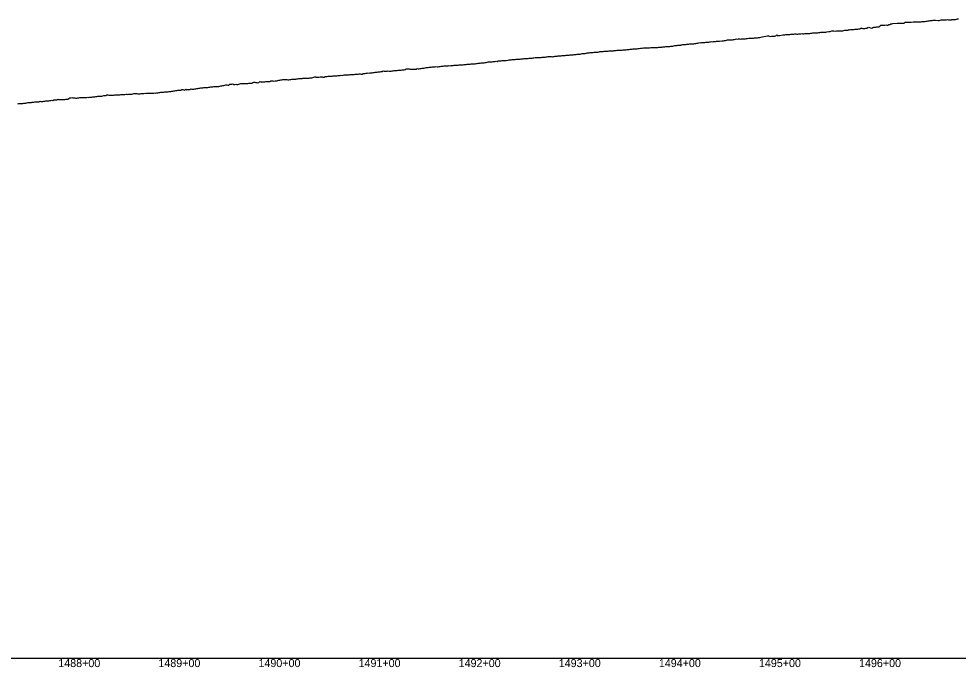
# Model space of a CAD drawing. Extents: x -3793 to 50787, y -1075 to 6138.
# Drawn here: x 36119 to 37058, y 991 to 1639 of the extents above; entities that cross this region are included whole.
import ezdxf

# ---------------------------------------------------------------- set-up
doc = ezdxf.new("R2010")
doc.units = 0
for name, color, linetype in [('RD_DDB_Profile_EX', 7, 'Continuous'), ('RD_DDB_StaTX', 7, 'Continuous'), ('RD_GPK_Profile_Cell', 7, 'Continuous')]:
    doc.layers.add(name, color=color, linetype=linetype)

msp = doc.modelspace()

# ---------------------------------------------------------------- linework, layer by layer
at = {"layer": 'RD_DDB_Profile_EX'}
for points in [[(36984.119654, 1632.408015), (36985.125611, 1632.645165), (36986.123013, 1632.369605), (36987.119642, 1632.13929), (36988.125606, 1632.978815), (36989.122257, 1633.04885), (36990.119629, 1633.471465), (36991.116288, 1633.665665), (36992.268491, 1633.817895), (36996.651162, 1634.170185), (36997.049648, 1634.19092), (36997.794009, 1634.214615), (37002.65123, 1634.343405), (37003.647452, 1634.34571), (37004.654532, 1635.185645), (37005.872991, 1635.3129), (37010.573758, 1635.41384), (37012.647982, 1635.478235), (37013.879352, 1635.50323), (37019.653671, 1635.69074), (37020.649904, 1635.69375), (37021.64704, 1635.98029), (37022.653306, 1635.89501), (37023.650441, 1635.877635), (37024.097867, 1635.92381), (37024.646684, 1635.996235), (37025.653798, 1636.387385), (37026.650119, 1636.3902), (37027.647199, 1636.531145), (37028.652691, 1636.684365), (37029.650633, 1636.794705), (37030.646956, 1637.031585), (37031.653204, 1637.076945), (37032.650321, 1637.179605), (37033.647471, 1637.23212), (37034.815592, 1637.289495), (37037.621976, 1637.046425), (37038.649722, 1636.988565), (37039.646887, 1637.129615), (37040.644052, 1637.549115), (37041.649522, 1637.511045), (37042.647451, 1637.50598), (37043.643797, 1637.51752), (37044.650083, 1637.48364), (37045.647197, 1637.59177), (37046.644362, 1637.77324), (37047.649812, 1637.73562), (37048.646981, 1637.688515), (37049.644111, 1637.646715), (37050.650373, 1637.750185), (37051.146085, 1637.901395), (37051.646721, 1638.04056), (37052.644702, 1638.03996), (37053.650146, 1637.857455), (37054.647331, 1637.937375), (37055.644586, 1638.392105), (37056.650756, 1638.59651), (37057.647116, 1638.64552)], [(36877.200017, 1621.777195), (36878.205109, 1621.82396), (36879.315605, 1621.909355), (36882.20086, 1622.584865), (36883.198085, 1622.5911), (36884.203193, 1622.54359), (36885.200409, 1622.81649), (36886.196579, 1622.84066), (36887.202734, 1622.84179), (36888.198905, 1622.888175), (36889.196127, 1622.983465), (36890.192286, 1623.21838), (36891.198562, 1623.25384), (36892.194727, 1623.37748), (36893.192035, 1623.41345), (36894.197169, 1623.570155), (36895.193398, 1623.477145), (36896.19065, 1623.443675), (36897.195853, 1623.450735), (36898.193101, 1623.46658), (36899.189316, 1623.50694), (36900.194488, 1623.686825), (36901.191763, 1623.9568), (36902.380884, 1623.71243), (36903.193224, 1623.674675), (36904.190502, 1623.785205), (36905.186781, 1623.876245), (36906.192046, 1623.94277), (36907.189354, 1623.993895), (36908.18559, 1624.05982), (36909.190924, 1624.10558), (36910.188168, 1624.176475), (36911.184404, 1624.32224), (36912.190741, 1624.498545), (36913.186978, 1624.45428), (36914.183261, 1624.614235), (36915.189556, 1624.565675), (36916.185852, 1624.55644), (36917.182152, 1624.657555), (36918.188553, 1624.83474), (36919.184857, 1624.92555), (36920.277923, 1625.171975), (36923.1802, 1625.249445), (36924.186602, 1625.33179), (36925.182906, 1625.322845), (36926.180192, 1625.586245), (36928.181949, 1625.848225), (36929.429102, 1626.05342), (36931.153677, 1626.739405), (36932.150987, 1626.71346), (36933.147352, 1626.556965), (36935.150161, 1626.282635), (36936.146526, 1626.51139), (36937.142891, 1626.55391), (36938.149337, 1626.61454), (36939.145701, 1626.61589), (36940.142974, 1626.69784), (36942.144875, 1626.750075), (36943.142148, 1627.0841), (36944.13857, 1627.239635), (36945.144214, 1627.21364), (36946.141512, 1627.23556), (36947.137934, 1627.330765), (36948.143592, 1627.84009), (36949.140878, 1627.725595), (36950.13733, 1627.781485), (36951.14297, 1628.024185), (36952.140242, 1627.90446), (36953.136694, 1627.997895), (36954.133117, 1628.144455), (36955.139608, 1628.191655), (36956.136058, 1628.20122), (36956.477321, 1628.216965), (36957.133348, 1628.264275), (36958.139114, 1628.600265), (36959.135603, 1628.69252), (36960.132095, 1629.16122), (36961.138683, 1629.159285), (36962.135172, 1628.838065), (36963.131691, 1628.81389), (36964.128182, 1629.01444), (36965.134741, 1629.341485), (36966.13126, 1629.120955), (36967.127749, 1629.984725), (36968.213003, 1630.15261), (36970.00143, 1629.64115), (36971.123915, 1629.375845), (36972.130543, 1629.980525), (36973.127134, 1630.20202), (36974.123693, 1630.33373), (36975.130321, 1630.384645), (36976.126909, 1630.48677), (36977.12347, 1630.49138), (36978.129344, 1630.68853), (36979.126687, 1631.24923), (36980.123246, 1632.26788), (36981.119837, 1632.195785), (36982.125714, 1632.155045), (36983.123024, 1632.15258), (36983.525539, 1632.25432), (36984.119654, 1632.408015)], [(36771.242986, 1611.31001), (36772.239333, 1611.44937), (36773.234509, 1611.774835), (36774.238308, 1611.872045), (36775.233466, 1611.919665), (36776.237283, 1611.872835), (36777.234228, 1612.1535), (36778.238051, 1612.227605), (36779.233188, 1612.363385), (36780.237029, 1612.44626), (36780.663901, 1612.552645), (36781.232119, 1612.70808), (36782.237724, 1612.797735), (36783.232789, 1612.8425), (36784.236607, 1612.981515), (36785.231652, 1613.090035), (36786.226158, 1613.184975), (36787.232328, 1613.2779), (36788.226835, 1613.344), (36789.23069, 1613.503845), (36790.225702, 1613.54852), (36791.229576, 1613.54286), (36792.226386, 1613.59188), (36793.230267, 1613.783925), (36794.225254, 1613.888515), (36795.229107, 1614.073465), (36796.224026, 1614.216315), (36797.220306, 1614.401835), (36798.22462, 1614.63449), (36799.218998, 1614.868125), (36800.223315, 1614.764945), (36801.217778, 1614.855975), (36802.223918, 1614.969255), (36803.218383, 1614.968415), (36804.222701, 1615.0769), (36805.217167, 1615.16207), (36806.221485, 1615.206785), (36807.217779, 1615.361875), (36807.71212, 1615.261725), (36808.222075, 1615.17296), (36809.216493, 1615.655035), (36809.977295, 1615.608515), (36810.969227, 1615.84401), (36811.970958, 1615.78577), (36812.965095, 1615.881085), (36813.966755, 1615.926545), (36814.958654, 1615.964075), (36815.960352, 1616.201215), (36817.953899, 1616.293175), (36818.957711, 1616.335425), (36821.236229, 1616.528435), (36821.943044, 1616.66394), (36822.944624, 1616.75484), (36824.025121, 1616.807725), (36824.944414, 1616.90856), (36825.950769, 1617.21975), (36826.947036, 1617.477145), (36827.953387, 1617.48785), (36828.949421, 1617.59251), (36829.95577, 1617.70629), (36830.961931, 1617.766845), (36831.958166, 1617.729965), (36832.964476, 1618.086125), (36833.960498, 1618.0942), (36834.966828, 1618.294025), (36835.963135, 1618.59429), (36836.969523, 1618.413345), (36837.965828, 1618.470875), (36838.972008, 1618.48321), (36839.977995, 1618.405845), (36840.974705, 1618.46206), (36841.980624, 1618.61825), (36842.977389, 1618.68062), (36843.983062, 1618.600975), (36844.979867, 1618.56447), (36845.985684, 1618.95648), (36846.992035, 1619.067025), (36848.284447, 1619.1507), (36848.994521, 1619.15418), (36849.990863, 1619.149205), (36850.997287, 1619.156845), (36851.993627, 1619.2278), (36853.000048, 1619.3928), (36854.005525, 1619.47139), (36855.002625, 1619.7595), (36856.008225, 1619.770805), (36857.005396, 1619.77783), (36858.010936, 1619.971555), (36859.273729, 1619.950085), (36861.808556, 1620.463185), (36867.028142, 1621.46204), (36868.024516, 1621.475395), (36869.030971, 1621.245225), (36870.204948, 1621.03276), (36871.20216, 1621.12664), (36872.207176, 1621.23441), (36873.204367, 1621.15069), (36874.200498, 1621.146555), (36875.332666, 1621.511935), (36876.20277, 1622.556695), (36877.200017, 1621.777195)], [(36674.679089, 1603.04987), (36675.675513, 1603.10671), (36676.681408, 1603.261125), (36677.67664, 1603.310495), (36678.682549, 1603.31748), (36679.678998, 1603.414035), (36680.683686, 1603.655605), (36681.680143, 1603.96013), (36682.676351, 1604.067555), (36683.682482, 1604.124945), (36684.677491, 1604.12292), (36685.683619, 1604.37461), (36685.995137, 1604.42266), (36686.679809, 1604.52486), (36687.674806, 1604.624075), (36688.680916, 1604.77361), (36689.677097, 1604.831615), (36690.682022, 1604.92875), (36691.887618, 1604.98585), (36692.884863, 1604.998005), (36693.891886, 1605.149255), (36694.889118, 1605.156545), (36695.88422, 1605.257505), (36696.890863, 1605.364585), (36697.888475, 1605.46434), (36698.885701, 1605.755565), (36699.519246, 1605.851805), (36699.892671, 1605.90616), (36700.889792, 1605.96127), (36701.896692, 1605.92051), (36702.893801, 1606.121365), (36703.891364, 1606.27207), (36704.897789, 1606.22226), (36705.8929, 1606.22831), (36706.899316, 1606.33341), (36707.896889, 1606.436555), (36708.893981, 1606.49479), (36709.900855, 1606.60792), (36710.897937, 1606.6061), (36711.9048, 1606.608955), (36713.043355, 1606.742365), (36713.899406, 1606.86255), (36714.903207, 1606.95508), (36715.90073, 1607.00512), (36716.906933, 1607.136145), (36717.904464, 1607.2307), (36718.90143, 1607.27793), (36719.90759, 1607.3775), (36720.905135, 1607.3927), (36721.902086, 1607.442775), (36722.908821, 1607.579625), (36723.905762, 1607.53569), (36724.910121, 1607.54643), (36725.907058, 1607.69632), (36726.904601, 1607.895975), (36727.910592, 1608.0383), (36728.908083, 1608.090835), (36729.914051, 1608.28956), (36730.91155, 1608.342035), (36731.908382, 1608.448005), (36732.914824, 1608.62872), (36733.909312, 1608.587655), (36734.915926, 1608.596625), (36735.912745, 1608.70265), (36736.910264, 1608.755125), (36737.916162, 1608.946285), (36738.913689, 1609.09126), (36740.091574, 1609.249175), (36740.917026, 1609.306425), (36741.913743, 1609.37822), (36742.920248, 1609.49494), (36743.914658, 1609.58945), (36744.835195, 1609.591505), (36745.255872, 1609.61472), (36746.250525, 1609.62806), (36747.255031, 1609.67557), (36748.251462, 1609.77788), (36749.246117, 1609.775885), (36750.250625, 1609.865955), (36751.245279, 1610.021405), (36752.249787, 1610.11892), (36753.246221, 1610.013865), (36753.615683, 1610.01298), (36754.250697, 1610.00765), (36755.245302, 1610.01271), (36756.24976, 1610.020675), (36757.244365, 1610.025375), (36758.250604, 1610.223495), (36759.24521, 1610.27112), (36760.240501, 1610.31871), (36761.244276, 1610.41928), (36762.241346, 1610.51452), (36763.245126, 1610.6083), (36764.240399, 1610.65259), (36765.244195, 1610.803205), (36766.239452, 1610.900875), (36767.245043, 1610.945845), (36768.239602, 1610.95647), (36769.244015, 1610.966205), (36770.238574, 1611.163385), (36771.242986, 1611.31001)], [(36575.871143, 1593.98968), (36576.866091, 1594.145695), (36577.871138, 1594.246895), (36578.866164, 1594.20342), (36579.871274, 1594.36682), (36581.012152, 1594.5632), (36582.008111, 1594.65884), (36583.01289, 1594.659565), (36584.0076, 1594.808215), (36585.012378, 1594.955905), (36586.007378, 1595.104425), (36587.01186, 1595.19776), (36588.007082, 1595.548425), (36589.001787, 1595.600195), (36590.006563, 1595.64201), (36591.001269, 1595.740835), (36591.326372, 1595.756735), (36592.006093, 1595.79468), (36593.00116, 1595.842305), (36594.00571, 1595.941705), (36595.000772, 1596.040785), (36596.005334, 1596.236085), (36597.000391, 1596.14358), (36598.004957, 1596.737535), (36599.000009, 1596.49899), (36600.004855, 1596.49574), (36600.999627, 1596.786585), (36602.004466, 1596.980615), (36602.999238, 1596.97972), (36604.004084, 1597.08589), (36604.998866, 1597.133655), (36606.003785, 1597.04), (36608.003548, 1597.431345), (36608.99865, 1597.48966), (36610.003304, 1597.589315), (36610.998403, 1597.637325), (36612.003066, 1597.92954), (36612.998163, 1597.935145), (36613.993004, 1598.030695), (36614.998185, 1598.13551), (36615.99329, 1598.237445), (36616.997944, 1598.38725), (36617.993039, 1598.340285), (36618.374591, 1598.302185), (36618.997744, 1598.24802), (36619.992918, 1598.34758), (36620.997652, 1598.49514), (36621.992826, 1598.59087), (36622.997561, 1598.80765), (36623.992734, 1599.00206), (36624.997727, 1599.00349), (36625.992634, 1598.949025), (36626.997627, 1598.94409), (36627.992542, 1599.089845), (36628.997535, 1599.242515), (36629.992449, 1599.24711), (36630.688745, 1599.29047), (36631.8987, 1599.410045), (36632.689785, 1599.48109), (36633.685628, 1599.72105), (36634.690624, 1599.823445), (36635.686473, 1599.968605), (36636.6825, 1600.060955), (36637.687307, 1599.914885), (36638.683326, 1599.86115), (36639.689142, 1599.90537), (36640.68416, 1600.052325), (36641.689982, 1600.24808), (36642.685854, 1600.34111), (36643.681004, 1600.19685), (36644.68674, 1600.33784), (36645.682617, 1600.67642), (36646.687629, 1600.72664), (36647.683519, 1600.871175), (36648.679456, 1601.015715), (36649.684415, 1601.01661), (36650.680305, 1601.01139), (36651.68616, 1600.80645), (36652.6812, 1601.05591), (36653.805764, 1601.106395), (36654.683235, 1601.15315), (36655.679521, 1601.356705), (36656.684455, 1601.45641), (36657.68071, 1601.56002), (36658.946918, 1601.65286), (36659.681919, 1601.76317), (36660.67823, 1601.76819), (36661.684314, 1601.871135), (36662.679435, 1601.82175), (36663.685505, 1601.97418), (36664.681849, 1602.128485), (36665.676885, 1602.178225), (36666.683051, 1602.330275), (36667.679306, 1602.383955), (36668.684109, 1602.43398), (36669.680488, 1602.538465), (36670.676741, 1602.74142), (36671.681688, 1602.7907), (36672.677915, 1602.796215), (36673.68408, 1602.949435), (36674.679089, 1603.04987)], [(36478.870783, 1585.58868), (36479.874487, 1585.684025), (36480.870472, 1585.882255), (36481.873859, 1585.838795), (36483.133499, 1586.71066), (36483.871361, 1586.419055), (36484.876837, 1586.471075), (36485.870927, 1586.42617), (36486.87427, 1586.474605), (36487.868406, 1586.572), (36488.873588, 1586.386525), (36489.867671, 1586.38513), (36490.871021, 1586.480365), (36491.876497, 1586.511915), (36492.870579, 1586.50256), (36493.873932, 1586.982675), (36494.868003, 1586.98273), (36495.873193, 1587.13081), (36496.867256, 1587.13971), (36497.870563, 1587.33031), (36498.86457, 1587.377255), (36499.868211, 1587.37809), (36500.871536, 1587.384005), (36501.865522, 1587.623015), (36502.868908, 1587.623615), (36503.86473, 1587.725075), (36504.868114, 1587.9231), (36505.862089, 1588.60638), (36506.865482, 1588.510905), (36507.869074, 1588.51024), (36508.862844, 1588.558835), (36509.866436, 1588.36253), (36510.181717, 1588.314415), (36510.860164, 1588.214055), (36511.865548, 1588.46395), (36512.859259, 1588.46428), (36513.862793, 1588.461815), (36514.866365, 1588.459445), (36515.860032, 1588.45742), (36516.8636, 1588.947575), (36517.857266, 1588.703915), (36518.860829, 1588.603195), (36519.854494, 1588.946125), (36520.859892, 1588.996465), (36521.863292, 1589.29018), (36522.857118, 1589.290845), (36523.86052, 1589.394645), (36524.854274, 1589.781715), (36525.85764, 1589.877685), (36526.851376, 1589.827895), (36527.854867, 1589.925825), (36528.85823, 1590.170025), (36529.85385, 1590.27557), (36530.857214, 1590.372935), (36531.85094, 1590.520275), (36532.854319, 1590.568735), (36533.848023, 1590.567865), (36534.851418, 1590.714695), (36535.854902, 1590.961525), (36536.84851, 1590.76055), (36537.229936, 1590.77884), (36537.851954, 1590.8092), (36538.847402, 1591.060265), (36539.850825, 1591.00854), (36540.844375, 1591.256175), (36541.847788, 1591.35409), (36542.851203, 1591.35216), (36543.957403, 1591.561225), (36544.849494, 1591.653165), (36545.844334, 1591.70619), (36546.849225, 1591.660145), (36547.843645, 1591.607525), (36548.848534, 1591.860165), (36549.853442, 1591.8131), (36550.84827, 1591.817325), (36551.853258, 1591.87087), (36552.848161, 1591.97484), (36553.853148, 1592.17832), (36554.848047, 1592.23115), (36555.853032, 1592.3344), (36556.85751, 1592.33333), (36557.852504, 1592.38551), (36558.857372, 1592.49143), (36559.852384, 1592.490995), (36560.857231, 1592.495835), (36561.852267, 1592.651885), (36562.857093, 1592.8049), (36563.862062, 1592.85781), (36564.278154, 1592.9219), (36564.856992, 1593.009395), (36565.861656, 1593.059955), (36566.85662, 1593.16704), (36567.861669, 1593.219315), (36568.866512, 1593.368285), (36569.861687, 1593.470615), (36570.866507, 1593.62207), (36571.861694, 1593.7252), (36572.866491, 1593.732465), (36573.86132, 1593.7333), (36574.86611, 1593.79094), (36575.871143, 1593.98968)], [(36283.899285, 1567.52186), (36284.894091, 1567.425945), (36285.896595, 1568.467615), (36286.901178, 1567.7767), (36287.893922, 1567.874495), (36288.898506, 1568.075195), (36289.891249, 1568.07314), (36290.895816, 1568.573145), (36291.898425, 1568.324245), (36292.893145, 1568.32671), (36293.895746, 1568.472845), (36294.900174, 1568.67443), (36295.892921, 1568.672955), (36296.89744, 1569.07276), (36297.890113, 1569.07145), (36298.894634, 1569.322065), (36299.899058, 1569.374905), (36300.89381, 1569.628285), (36301.89633, 1569.62461), (36302.890985, 1569.725345), (36303.895506, 1569.877165), (36304.899908, 1569.880195), (36305.892704, 1569.9775), (36306.897202, 1570.080505), (36307.320079, 1570.10275), (36307.891819, 1570.134595), (36308.894294, 1570.23043), (36309.898627, 1570.4809), (36310.893339, 1570.58357), (36311.897765, 1570.53655), (36312.890378, 1570.632745), (36313.894833, 1570.981035), (36314.899147, 1571.083955), (36315.893877, 1571.13589), (36316.89619, 1571.13387), (36317.890917, 1571.088035), (36318.895371, 1571.09279), (36319.899668, 1571.39144), (36320.892437, 1571.784455), (36321.896641, 1571.787205), (36322.891317, 1571.986455), (36323.895703, 1572.03685), (36324.897963, 1572.381865), (36325.892641, 1572.581675), (36326.89683, 1572.63353), (36327.889545, 1572.48456), (36328.893932, 1572.387395), (36329.898154, 1573.226055), (36330.892845, 1573.32889), (36331.895063, 1573.475225), (36332.889748, 1573.52546), (36333.894136, 1573.136795), (36334.368297, 1573.13734), (36334.89831, 1573.138735), (36335.890971, 1573.187085), (36336.895087, 1572.99318), (36337.889715, 1572.94556), (36338.893999, 1573.246605), (36339.896146, 1573.588955), (36340.890734, 1573.98588), (36341.895053, 1573.938575), (36342.887507, 1573.938545), (36343.891791, 1573.84206), (36344.8959, 1573.84395), (36345.890526, 1574.09361), (36346.892848, 1574.142935), (36347.892407, 1574.04888), (36348.891517, 1574.24345), (36349.886046, 1574.44547), (36350.888129, 1574.34692), (36351.892344, 1574.300325), (36352.886901, 1574.892105), (36353.890941, 1575.239265), (36354.883507, 1575.191425), (36355.887725, 1574.99471), (36356.891805, 1574.847315), (36357.886327, 1574.801205), (36358.888426, 1574.848705), (36359.882939, 1575.835045), (36360.887188, 1575.63914), (36361.416516, 1575.558195), (36361.889265, 1575.488875), (36362.883707, 1575.54055), (36363.88789, 1575.592735), (36364.882177, 1575.643665), (36365.88438, 1575.89637), (36366.888532, 1575.897745), (36367.88285, 1575.897385), (36368.887001, 1575.896415), (36369.879487, 1575.84455), (36370.883498, 1576.537885), (36371.887679, 1576.53995), (36372.881966, 1576.541655), (36373.88418, 1576.48955), (36374.940625, 1576.60296), (36375.882589, 1576.791645), (36376.884743, 1576.791275), (36377.879095, 1576.889555), (36378.883086, 1577.38349), (36379.877441, 1577.385455), (36380.879585, 1577.529395)], [(36380.879585, 1577.529395), (36381.883565, 1577.57849), (36382.877932, 1577.87678), (36383.882025, 1577.9264), (36384.874312, 1577.87586), (36385.878408, 1577.87771), (36386.882418, 1577.92964), (36387.876754, 1577.684195), (36388.464734, 1577.71369), (36388.880822, 1577.735485), (36389.874989, 1577.93372), (36390.879041, 1578.08265), (36391.87332, 1578.231375), (36392.879158, 1578.287295), (36393.883211, 1578.239965), (36394.877503, 1578.29041), (36395.883306, 1578.39474), (36396.877611, 1578.543655), (36397.881515, 1578.597485), (36398.875822, 1578.90021), (36399.881752, 1579.04889), (36400.875905, 1579.049295), (36401.988844, 1579.080185), (36402.874225, 1579.29778), (36403.879906, 1579.302995), (36404.883862, 1579.352675), (36405.87817, 1579.255645), (36406.881944, 1579.209925), (36407.878106, 1579.314315), (36408.882098, 1579.365055), (36409.876184, 1579.612165), (36410.882017, 1579.66789), (36411.8761, 1579.815835), (36412.880092, 1579.916665), (36413.884043, 1580.25882), (36414.879991, 1580.79835), (36415.512953, 1580.51454), (36415.883918, 1580.360605), (36416.878209, 1580.36737), (36417.881917, 1580.324795), (36418.878077, 1580.431155), (36419.881772, 1580.53058), (36420.876074, 1580.519665), (36421.881872, 1580.622485), (36422.875938, 1580.39019), (36423.87987, 1580.29335), (36424.883555, 1581.072665), (36425.879728, 1581.027165), (36426.8834, 1581.130635), (36427.877727, 1581.329215), (36429.037062, 1581.31873), (36429.877531, 1581.44418), (36430.881405, 1581.48503), (36431.875412, 1581.48738), (36432.881137, 1581.53869), (36433.884785, 1581.633745), (36434.879072, 1581.68337), (36435.882947, 1581.72837), (36436.878803, 1581.785375), (36437.882677, 1581.880215), (36438.876684, 1581.97552), (36439.880559, 1582.08776), (36440.876709, 1582.280075), (36441.880286, 1582.13386), (36442.884143, 1582.19784), (36443.879932, 1582.633695), (36444.88375, 1582.582705), (36445.8777, 1582.58516), (36446.881518, 1582.732635), (36447.877614, 1582.778475), (36448.881122, 1582.77602), (36449.875377, 1582.94088), (36450.878891, 1583.083725), (36451.875049, 1583.126405), (36452.878553, 1583.08026), (36453.882371, 1583.133995), (36454.876626, 1583.189575), (36456.08528, 1583.306355), (36456.876191, 1583.34537), (36457.879639, 1583.394005), (36458.875683, 1583.592835), (36459.879124, 1583.64154), (36460.873332, 1583.451775), (36461.87709, 1583.35344), (36462.882369, 1583.94084), (36463.876581, 1584.033535), (36464.880028, 1584.072855), (36465.874232, 1584.292515), (36466.879829, 1584.345735), (36467.873722, 1584.588395), (36468.877481, 1584.48555), (36469.873255, 1584.58567), (36470.876958, 1584.685855), (36471.870793, 1584.734785), (36472.874496, 1584.880175), (36473.880033, 1585.081095), (36474.873869, 1585.280085), (36475.877573, 1585.331855), (36476.871409, 1585.38547), (36477.876945, 1585.680185), (36478.870783, 1585.58868)], [(36186.925958, 1560.128795), (36187.919443, 1560.22778), (36188.922207, 1560.17253), (36189.925324, 1560.22956), (36190.918782, 1560.328485), (36191.921358, 1560.419975), (36192.924678, 1560.56744), (36193.918135, 1560.61857), (36194.920713, 1560.76332), (36195.914155, 1561.059715), (36196.917477, 1561.060165), (36197.920079, 1561.255325), (36199.127205, 1561.329365), (36199.916895, 1561.40791), (36200.91958, 1561.45316), (36201.913078, 1561.45361), (36202.916317, 1561.79864), (36203.919188, 1561.89524), (36204.912666, 1561.94481), (36205.915925, 1561.95102), (36206.90885, 1562.735415), (36207.912264, 1562.685405), (36208.915525, 1562.193945), (36209.908448, 1562.28987), (36210.911723, 1562.38933), (36211.915134, 1562.437475), (36212.90806, 1562.481375), (36213.911433, 1562.489075), (36214.914378, 1562.53264), (36215.907903, 1562.53279), (36216.910736, 1562.528855), (36217.90425, 1562.577545), (36218.907094, 1562.67779), (36219.910586, 1562.827175), (36220.903528, 1562.922385), (36221.906944, 1562.973485), (36222.909892, 1563.068925), (36223.903371, 1563.070935), (36224.90625, 1563.06662), (36226.175424, 1563.400835), (36226.902666, 1563.36422), (36227.906237, 1563.167185), (36228.899221, 1563.212295), (36229.902756, 1563.412865), (36230.905784, 1563.45872), (36231.899308, 1563.460045), (36232.902303, 1563.65608), (36233.895818, 1563.85699), (36234.899369, 1563.95802), (36235.902394, 1564.004225), (36236.895907, 1563.85561), (36237.898914, 1563.75201), (36238.902487, 1563.703955), (36239.895802, 1563.750695), (36240.310834, 1563.791385), (36241.162699, 1563.86327), (36241.893516, 1563.902775), (36242.896317, 1563.85116), (36243.901098, 1564.00442), (36244.89403, 1564.30367), (36245.898812, 1564.158165), (36246.901596, 1564.206425), (36247.896525, 1564.208995), (36248.899326, 1564.20743), (36249.894238, 1564.261535), (36250.897039, 1564.309675), (36251.901821, 1564.4129), (36252.894752, 1564.46192), (36253.223642, 1564.463115), (36253.899478, 1564.466535), (36254.90218, 1564.61379), (36255.897055, 1564.46906), (36256.899799, 1564.71476), (36257.894632, 1564.817625), (36258.897377, 1564.917915), (36259.902078, 1564.970265), (36260.894955, 1565.26681), (36261.899655, 1565.371235), (36262.902342, 1565.368785), (36263.897247, 1565.472505), (36264.899993, 1565.62039), (36265.894824, 1565.626015), (36266.897561, 1565.72368), (36267.90213, 1565.82607), (36268.89502, 1565.92326), (36269.897695, 1566.025395), (36270.902258, 1566.128645), (36271.895141, 1566.227245), (36272.899715, 1566.22906), (36273.8926, 1566.52272), (36274.897254, 1566.57451), (36275.89984, 1566.871), (36276.8947, 1567.123725), (36277.897298, 1567.22267), (36278.901944, 1567.22377), (36279.894836, 1567.320805), (36280.271861, 1567.340505), (36280.899346, 1567.37309), (36281.892173, 1568.01546), (36282.896673, 1567.920685), (36283.899285, 1567.52186)], [(36117.98255, 1553.66293), (36118.966956, 1553.858055), (36119.969936, 1553.92469), (36120.972427, 1554.01408), (36121.965305, 1553.96235), (36122.96825, 1554.11781), (36123.970771, 1554.41089), (36124.963648, 1554.41883), (36125.966593, 1554.44329), (36126.959671, 1554.631685), (36127.961986, 1554.94908), (36128.964931, 1554.860635), (36129.95798, 1554.907255), (36130.96032, 1555.10612), (36131.506659, 1555.184185), (36131.962834, 1555.244045), (36132.956394, 1555.30186), (36133.959411, 1555.301075), (36134.961385, 1555.644825), (36135.954921, 1555.696705), (36136.957938, 1555.704185), (36137.950398, 1555.778445), (36138.953443, 1555.780645), (36139.956461, 1556.30078), (36140.948918, 1556.05548), (36141.951961, 1556.099965), (36142.954978, 1556.182195), (36143.947432, 1556.41305), (36145.030769, 1556.42451), (36145.953562, 1556.554845), (36146.946558, 1556.658255), (36147.949207, 1556.65806), (36148.952301, 1556.755305), (36149.945274, 1556.86022), (36150.947943, 1556.95334), (36151.941409, 1557.18699), (36152.943985, 1557.133725), (36153.946652, 1557.710025), (36154.940119, 1557.539035), (36155.942692, 1557.63327), (36156.945379, 1557.77075), (36157.938825, 1558.44414), (36158.554878, 1558.164995), (36158.941425, 1558.016945), (36159.944211, 1557.85918), (36160.937714, 1558.010815), (36161.94036, 1557.976095), (36162.933823, 1557.97736), (36163.936647, 1558.029275), (36164.939291, 1558.166385), (36165.932735, 1558.514115), (36166.935577, 1558.471115), (36167.938218, 1558.51523), (36168.931644, 1559.09828), (36169.934503, 1559.535235), (36170.937141, 1559.529285), (36172.078987, 1559.900475), (36172.933493, 1559.785345), (36173.926427, 1559.73351), (36174.929678, 1559.732245), (36175.932617, 1559.39552), (36176.925534, 1559.39541), (36177.928786, 1559.538725), (36178.931742, 1559.681855), (36179.924641, 1559.98583), (36180.927878, 1560.13201), (36181.930867, 1560.03353), (36182.923734, 1559.896065), (36183.92674, 1559.90121), (36184.920146, 1560.038635), (36185.922868, 1560.030615), (36186.925958, 1560.128795)]]:
    msp.add_lwpolyline(points, dxfattribs=at)
at = {"layer": 'RD_GPK_Profile_Cell'}
msp.add_line((1000, 1000), (46600, 1000), dxfattribs=at)

# ---------------------------------------------------------------- texts
at = {"layer": 'RD_DDB_StaTX'}
for s, p in [('1488+00', (36158.415471, 991)), ('1489+00', (36258.415471, 991)), ('1490+00', (36358.415471, 991)), ('1491+00', (36458.415471, 991)), ('1492+00', (36558.415471, 991)), ('1493+00', (36658.415471, 991)), ('1494+00', (36758.415471, 991)), ('1495+00', (36858.415471, 991)), ('1496+00', (36958.415471, 991))]:
    msp.add_text(s, height=8, dxfattribs=at).set_placement(p)

doc.saveas('drawing.dxf')
